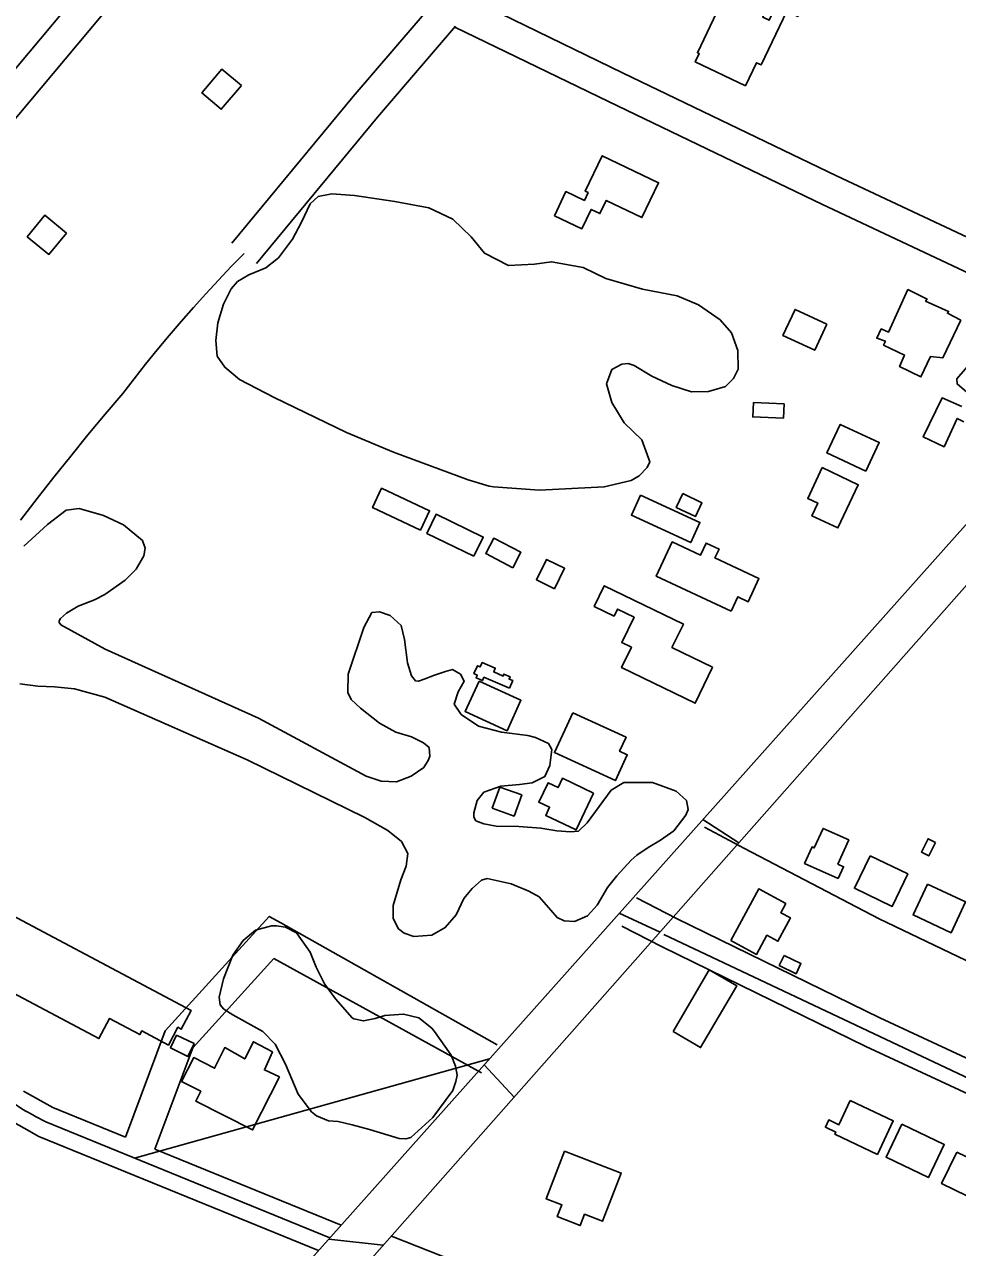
# Model space of a CAD drawing. Extents: x 3683613 to 3738215, y 469626 to 495384.
# Drawn here: x 3703914 to 3704790, y 490378 to 491526 of the extents above; entities that cross this region are included whole.
import ezdxf

# ---------------------------------------------------------------- set-up
doc = ezdxf.new("R2010")
doc.units = 0
for name, color, linetype in [('V-BLDG-OTLN', 7, 'Continuous'), ('V-ROAD-CNTR', 7, 'Continuous'), ('V-SITE-VEGE', 7, 'Continuous')]:
    doc.layers.add(name, color=color, linetype=linetype)

msp = doc.modelspace()

# ---------------------------------------------------------------- linework, layer by layer
at = {"layer": 'V-BLDG-OTLN'}
for points in [[(3704590.6, 491468.1), (3704543.4, 491490.6), (3704547.1, 491498.5), (3704545.5, 491499.2), (3704566.4, 491543.1), (3704582.5, 491535.4), (3704588.1, 491547.1), (3704609, 491537.2), (3704606.8, 491532.5), (3704613, 491529.6), (3704619.2, 491542.6), (3704616.2, 491544.1), (3704634.3, 491582), (3704657.8, 491570.8), (3704639.8, 491533.2), (3704629.4, 491538.1), (3704605.3, 491487.7), (3704600.9, 491489.8)], [(3704117.5, 491468.5), (3704098.6, 491446.1), (3704080.4, 491461.4), (3704099.2, 491483.8)], [(3704411.3, 491346.2), (3704422.1, 491368.8), (3704439.4, 491360.5), (3704442.9, 491367.9), (3704440.3, 491369.2), (3704456.2, 491402.4), (3704509, 491377.2), (3704493.4, 491344.5), (3704459.9, 491360.5), (3704454, 491348.2), (3704445.7, 491352.1), (3704437, 491333.9)], [(3703953.4, 491329.9), (3703936.9, 491309.8), (3703916.5, 491326.5), (3703932.9, 491346.6)], [(3704792.7, 491248), (3704775.9, 491212.9), (3704764.4, 491214.1), (3704755.2, 491194.9), (3704735.2, 491204.6), (3704739.8, 491215.3), (3704720.3, 491224.7), (3704721.9, 491228.4), (3704713.8, 491231.1), (3704718.1, 491239.9), (3704724.9, 491237), (3704743, 491276.8), (3704761, 491267.9), (3704759.7, 491266.1), (3704781.2, 491256.3), (3704780.2, 491254.7)], [(3704666.9, 491244.4), (3704655.6, 491219.9), (3704625.8, 491233.8), (3704637.1, 491258.2)], [(3704598, 491170.7), (3704626.8, 491169.5), (3704626.3, 491156.2), (3704597.5, 491157.4)], [(3704703.7, 491106.4), (3704667, 491123.5), (3704679.5, 491150.3), (3704716.2, 491133.3)], [(3704662.7, 491109.7), (3704696.5, 491093.7), (3704677.3, 491053.1), (3704652.9, 491064.6), (3704658.5, 491076.4), (3704649.1, 491080.8)], [(3704285.6, 491051.1), (3704240.6, 491072.2), (3704249.1, 491090.3), (3704294.1, 491069.2)], [(3704492.2, 491084), (3704547.9, 491058.3), (3704539.2, 491039.4), (3704483.5, 491065.1)], [(3704531.8, 491085.3), (3704549.8, 491076.6), (3704543.6, 491063.8), (3704525.6, 491072.4)], [(3704335.8, 491026.6), (3704291.6, 491047.9), (3704300.2, 491065.9), (3704344.5, 491044.5)], [(3704372.3, 491015.8), (3704346.8, 491029), (3704354.3, 491043.5), (3704379.8, 491030.3)], [(3704577.1, 490975), (3704506.9, 491007.7), (3704521.9, 491040), (3704548.4, 491027.7), (3704553.6, 491038.9), (3704565.9, 491033.2), (3704562, 491024.9), (3704603.3, 491005.6), (3704593.2, 490983.9), (3704583.4, 490988.5)], [(3704411.3, 490996.1), (3704394.4, 491004.5), (3704403.9, 491023.6), (3704420.8, 491015.2)], [(3704559.8, 490922.3), (3704543.4, 490888.5), (3704474.3, 490922.1), (3704483.6, 490941.1), (3704474.5, 490945.6), (3704486.1, 490969.3), (3704470.4, 490976.9), (3704467.3, 490970.4), (3704448.7, 490979.5), (3704458.1, 490998.9), (3704532.3, 490962.8), (3704521.6, 490940.9)], [(3704369.1, 490902.7), (3704345.1, 490913), (3704343.8, 490909.9), (3704337.8, 490912.5), (3704338.9, 490915), (3704335.8, 490916.4), (3704339, 490923.8), (3704341.7, 490922.7), (3704343.5, 490926.8), (3704355.8, 490921.5), (3704354.3, 490917.9), (3704363.1, 490914.1), (3704363.9, 490915.9), (3704369.7, 490913.4), (3704368.8, 490911.3), (3704372.2, 490909.9)], [(3704340.6, 490909.4), (3704379.9, 490891.3), (3704366.8, 490862.8), (3704327.5, 490880.9)], [(3704428.5, 490879.7), (3704478.5, 490856.7), (3704472.4, 490843.5), (3704479.6, 490840.2), (3704468.5, 490816), (3704411.3, 490842.3)], [(3704448.1, 490804.2), (3704431.6, 490769.6), (3704403.1, 490783.2), (3704406.8, 490790.9), (3704396.6, 490795.7), (3704405.3, 490813.9), (3704414.8, 490809.4), (3704418.9, 490818.1)], [(3704353, 490790), (3704360.1, 490809.8), (3704380.6, 490802.5), (3704373.5, 490782.7)], [(3704677.7, 490723.9), (3704646.1, 490738.2), (3704653.1, 490753.7), (3704655.2, 490752.7), (3704663.5, 490771.1), (3704687.6, 490760.2), (3704677.3, 490737.6), (3704682.7, 490735.1)], [(3704769, 490757.7), (3704762.6, 490745.2), (3704755.7, 490748.8), (3704762, 490761.3)], [(3704707.5, 490745.3), (3704742.9, 490728.3), (3704728.4, 490697.9), (3704692.9, 490714.9)], [(3704761.5, 490718.8), (3704797.2, 490702.2), (3704783.6, 490673.1), (3704747.9, 490689.8)], [(3704577, 490665.8), (3704603.1, 490714.2), (3704628.4, 490700.5), (3704623.7, 490691.9), (3704632.8, 490687), (3704621, 490665.1), (3704610.7, 490670.7), (3704601.1, 490652.8)], [(3704626.8, 490651.8), (3704642.6, 490644.1), (3704638.1, 490634.7), (3704622.3, 490642.4)], [(3704522.6, 490580.4), (3704556.6, 490638.4), (3704582.4, 490623.3), (3704548.4, 490565.3)], [(3704056.7, 490576.9), (3704073.1, 490569.1), (3704067.3, 490557.1), (3704051, 490565)], [(3704153.4, 490538), (3704128, 490488.1), (3704074.7, 490515.1), (3704079.5, 490524.4), (3704061.4, 490533.6), (3704072.8, 490556), (3704092.4, 490546), (3704101.9, 490565.4), (3704120.6, 490554.7), (3704128.7, 490570.8), (3704146.6, 490561.3), (3704139.1, 490544.4)], [(3704689, 490515.6), (3704729.3, 490496.5), (3704714.4, 490465.1), (3704674.6, 490483.9), (3704675.5, 490485.9), (3704665.6, 490490.6), (3704668.8, 490497.4), (3704678.3, 490492.9)], [(3704737.4, 490493.3), (3704777.2, 490474.3), (3704762.3, 490443.3), (3704722.6, 490462.4)], [(3704420.8, 490468.2), (3704474, 490447.5), (3704456.3, 490402.3), (3704439.6, 490408.8), (3704435.6, 490398.3), (3704414, 490406.7), (3704418.3, 490417.7), (3704403.4, 490423.5)], [(3704788.9, 490467.2), (3704836.5, 490444.2), (3704822.2, 490414.6), (3704774.6, 490437.6)]]:
    msp.add_lwpolyline(points, close=True, dxfattribs=at)
for points in [[(3704804.9, 491174.8), (3704789.2, 491188.3), (3704789, 491193.1), (3704820.4, 491229.3)], [(3704795.6, 491152.7), (3704789.2, 491155.9), (3704777, 491129.3), (3704757.5, 491138.5), (3704775.1, 491175.2), (3704793.6, 491167.1)], [(3703856.9, 490713.4), (3704070.4, 490600.1), (3704061.1, 490582.6), (3704057.9, 490584.4), (3704049, 490567.6), (3704024, 490580.9), (3704022.3, 490577.6), (3703993.8, 490592.7), (3703983.7, 490573.7), (3703826.7, 490657.1)]]:
    msp.add_lwpolyline(points, dxfattribs=at)
at = {"layer": 'V-ROAD-CNTR'}
for points in [[(3705214, 493060.2), (3705092.9, 492913.7), (3704971.7, 492768.7), (3704808.8, 492572), (3704647.5, 492376.1), (3704496.9, 492196.1), (3704342.7, 492009.8), (3704255.8, 491904.6), (3704133.8, 491761.5), (3703983.6, 491577.9), (3703808, 491368.1), (3703616.9, 491137.5)], [(3704269.1, 491873.9), (3704156.8, 491742.3), (3704006.7, 491558.7), (3703831.1, 491348.9), (3703640, 491118.4)], [(3704108.6, 491320.4), (3704222.3, 491458.2), (3704302.6, 491551.5), (3704404.8, 491671.6), (3704446.4, 491724.6)], [(3704338, 491546.8), (3704475.2, 491480.4), (3704675.9, 491383.7), (3704824.6, 491313.9), (3704833, 491309.6), (3704841.2, 491305), (3704849.3, 491300.3), (3704857.3, 491295.3), (3704865.1, 491290.1), (3704872.8, 491284.6), (3704880.3, 491279), (3704888.1, 491272.9), (3704900.1, 491261.3), (3704911.7, 491250.4), (3704923.5, 491239.6), (3704935.1, 491229.2), (3704941.5, 491223.9)], [(3704131.7, 491301.3), (3704245.3, 491438.8), (3704318.6, 491524.1)], [(3704317.9, 491523.3), (3704462.2, 491453.4), (3704663, 491356.6), (3704811.3, 491287), (3704818.9, 491283.1), (3704826.4, 491279), (3704833.8, 491274.6), (3704841, 491270.1), (3704848.2, 491265.3), (3704855.2, 491260.4), (3704862, 491255.2), (3704868.3, 491250.2), (3704879.5, 491239.5), (3704891.3, 491228.4), (3704903.3, 491217.4), (3704915.6, 491206.4), (3704922.4, 491200.8)], [(3704120.2, 491310.8), (3704108, 491298.4), (3704096, 491285.8), (3704084.1, 491273), (3704072.5, 491260.1), (3704061, 491247), (3704049.7, 491233.8), (3704038.5, 491220.4), (3704027.6, 491206.9), (3704016.8, 491193.2), (3704006.2, 491179.4), (3703989.7, 491160), (3703973.4, 491140.4), (3703957.3, 491120.6), (3703941.4, 491100.7), (3703925.7, 491080.7), (3703910.2, 491060.5)], [(3703881.5, 490029.1), (3704882.3, 491151.2)], [(3703914.7, 489999.5), (3704910.2, 491126.2)], [(3704584.4, 490757.4), (3704550.6, 490779.3)], [(3704552.2, 490772.3), (3704589.7, 490752.1), (3704716.1, 490686.3), (3704863.9, 490615.6), (3705050.5, 490527.9)], [(3704488.2, 490706), (3704525.9, 490686.6), (3704716.6, 490593.4), (3704931.4, 490493.5), (3705109.7, 490407.4), (3705113, 490405.3), (3705115.2, 490404.1), (3705117.5, 490403), (3705119.8, 490402.1), (3705122.2, 490401.3), (3705124.7, 490400.6), (3705127.2, 490400.1), (3705129.7, 490399.8), (3705132.2, 490399.7), (3705134.8, 490399.7), (3705137.3, 490399.8), (3705139.8, 490400.2), (3705142.3, 490400.6), (3705144.8, 490401.3), (3705147.2, 490402.1), (3705149.5, 490403), (3705152.2, 490404.3)], [(3704008.6, 490481.3), (3704045.8, 490581.1), (3704143.6, 490688.5), (3704154.4, 490682.5)], [(3704154.4, 490682.5), (3704357.7, 490567.8)], [(3704510.5, 490673.8), (3704472.2, 490691.4)], [(3704474.5, 490679.3), (3704512.4, 490659.8), (3704703.7, 490566.3), (3704918.5, 490466.4), (3705095, 490381.2), (3705097.5, 490379.6), (3705101.4, 490377.4), (3705105.4, 490375.5), (3705109.6, 490373.8), (3705113.8, 490372.5), (3705118.1, 490371.3), (3705122.4, 490370.5), (3705126.9, 490369.9), (3705131.3, 490369.7), (3705135.7, 490369.7), (3705138.7, 490369.9)], [(3704514.1, 490671.4), (3705099.8, 490395), (3705128.2, 490383.1)], [(3704036.4, 490469.9), (3704071.8, 490565.2), (3704148, 490648.8)], [(3704148, 490648.8), (3704342.9, 490541.7)], [(3704017.2, 490461.5), (3704350.3, 490554.7)], [(3704373.6, 490518.8), (3704345.3, 490549.1)], [(3703913, 490524.5), (3703940.5, 490509), (3704008.6, 490481.3)], [(3703639, 490206.1), (3703731.8, 490443.1), (3703745.5, 490465), (3703758.6, 490485.8), (3703778.1, 490501.1), (3703805.5, 490509.3), (3703826.6, 490512.9), (3703848.2, 490513.9), (3703864.1, 490513.7), (3703878.4, 490510), (3703888.9, 490504), (3703900.8, 490497), (3703913.7, 490489.6), (3703927.4, 490481.9), (3704189.9, 490375)], [(3703933.9, 490495.5), (3704200.5, 490386.8)], [(3704036.4, 490469.9), (3704211.1, 490398.7)], [(3704250.7, 490379.7), (3704199.5, 490385.6)], [(3704258.4, 490388.4), (3704836.9, 490160)]]:
    msp.add_lwpolyline(points, dxfattribs=at)
msp.add_spline([(3703718.3, 490449.9), (3703747.3, 490496), (3703802, 490523.9), (3703847.9, 490529), (3703884, 490524), (3703908.3, 490509.9), (3703933.9, 490495.5)], degree=3, dxfattribs=at)
at = {"layer": 'V-SITE-VEGE'}
for points in [[(3704216.1, 491142.6), (3704148.4, 491175.4), (3704115.7, 491192.3), (3704101.8, 491203.9), (3704094.9, 491214.2), (3704093.5, 491229.1), (3704095.3, 491245.5), (3704100.7, 491263.1), (3704107.9, 491277.5), (3704113.9, 491284.5), (3704124.6, 491290.6), (3704140.4, 491297.4), (3704152.3, 491306.6), (3704165.5, 491324.1), (3704173.9, 491340), (3704182, 491357.2), (3704189.6, 491364.1), (3704202.5, 491366.7), (3704223.7, 491365.2), (3704261.6, 491359.5), (3704293.3, 491353.6), (3704315.9, 491343), (3704333.3, 491326.3), (3704345.6, 491310.9), (3704368.2, 491299.6), (3704392.5, 491300.8), (3704408.6, 491302.9), (3704438.3, 491297.7), (3704459.7, 491287.2), (3704494.1, 491277.3), (3704526.5, 491271), (3704546.4, 491262.5), (3704567, 491248.4), (3704577.4, 491236.1), (3704583.4, 491219.6), (3704583.9, 491202.3), (3704579.5, 491193.4), (3704571.9, 491186), (3704555.8, 491181.2), (3704540.1, 491181), (3704521.4, 491186.8), (3704502.7, 491195.7), (3704486, 491205.7), (3704480.5, 491207.4), (3704474.6, 491206.7), (3704465.1, 491201.7), (3704460.2, 491188.4), (3704465.1, 491170.7), (3704476.6, 491151.7), (3704493.2, 491135.8), (3704500.7, 491115.3), (3704498.3, 491109.9), (3704490.7, 491102.1), (3704483.2, 491097.5), (3704458, 491091.6), (3704397.2, 491088.6), (3704354.2, 491091.6), (3704349.9, 491092.4), (3704330.3, 491098.2), (3704260.2, 491124.3)], [(3704208.3, 490496), (3704199.3, 490496.5), (3704188.1, 490501.4), (3704183.4, 490505), (3704170.8, 490521.6), (3704159, 490549.9), (3704149.1, 490568.5), (3704137.6, 490580.4), (3704109.6, 490596), (3704101.1, 490601.3), (3704097.7, 490605.6), (3704096.6, 490612.7), (3704100.7, 490629.8), (3704109.3, 490652), (3704119.3, 490665.9), (3704130.8, 490675.5), (3704145.7, 490679.6), (3704150.4, 490679.6), (3704159, 490678.3), (3704169.1, 490673), (3704182.1, 490654.8), (3704187.8, 490640.7), (3704195.4, 490625.3), (3704205.7, 490611.1), (3704221.5, 490593.2), (3704223, 490592.4), (3704232, 490590.3), (3704243, 490592.5), (3704252, 490595.5), (3704269.7, 490596.8), (3704284.1, 490593.1), (3704296.1, 490583.5), (3704298.8, 490580.4), (3704314.5, 490558.2), (3704318.6, 490548), (3704320.1, 490539.4), (3704318.8, 490533.5), (3704316, 490525), (3704297.2, 490499.8), (3704276.6, 490480.9), (3704271.9, 490479.8), (3704265.6, 490479.9), (3704237.6, 490488.5), (3704221.6, 490492.7)]]:
    msp.add_lwpolyline(points, close=True, dxfattribs=at)
for points in [[(3703913.4, 491035.9), (3703935.6, 491056.3), (3703953, 491069.8), (3703965.2, 491071.5), (3703988.2, 491064.9), (3704006.8, 491056.1), (3704024.6, 491041.3), (3704027.2, 491034.2), (3704026, 491026.8), (3704018.7, 491014.4), (3704008.4, 491004), (3703989.4, 490990.6)], [(3703989.4, 490990.6), (3703979.6, 490985.6), (3703964.2, 490979.6), (3703953.2, 490973.1), (3703947.6, 490968.1), (3703946.4, 490965.8), (3703946.4, 490964.2), (3703947.9, 490962.2), (3703989.5, 490939.3), (3704133.7, 490874.6), (3704234.6, 490820), (3704248.6, 490815.4), (3704263.1, 490814.8), (3704276.8, 490820.1), (3704288.7, 490828.2), (3704293.1, 490835.5), (3704294.3, 490839), (3704293.7, 490846.9), (3704288.3, 490851.3), (3704277, 490856.9), (3704262.6, 490861.4), (3704247.1, 490869.8), (3704229.3, 490883.8), (3704220.4, 490892.1), (3704217.3, 490898.5), (3704217.6, 490915.7), (3704232.3, 490959.7), (3704240, 490973.6), (3704247, 490974.3), (3704257.1, 490971), (3704267.6, 490961.5), (3704270.5, 490948.5), (3704273.3, 490926.6), (3704277, 490914.4), (3704280.9, 490909.7), (3704283.6, 490909.2), (3704289.1, 490911.1), (3704298.6, 490914.9), (3704309.2, 490918.2), (3704315.5, 490920.1), (3704323.2, 490915.7), (3704326.7, 490909.4), (3704321, 490899.3), (3704317.3, 490887.6), (3704323.9, 490878.1), (3704340.1, 490866.9), (3704361.6, 490861.5), (3704386.2, 490858.4), (3704393.6, 490856.4), (3704405.6, 490850.7), (3704409, 490845.2), (3704406.9, 490830), (3704402.4, 490819.8), (3704390.3, 490813.9), (3704378.4, 490812.4), (3704361.1, 490810.6), (3704345.1, 490805), (3704338.7, 490797.3), (3704335.8, 490785.6), (3704335.7, 490781.7), (3704337.6, 490778.2), (3704345, 490775.3), (3704356.7, 490773.2), (3704378, 490773), (3704398.4, 490771.3), (3704413.7, 490768.7), (3704426.5, 490767.7), (3704433.8, 490768.4), (3704442.1, 490776.2), (3704464.7, 490807), (3704476.4, 490814.1), (3704503.3, 490814.1), (3704525.5, 490805.9), (3704535.1, 490797.2), (3704536.9, 490788.9), (3704534.5, 490783.5), (3704523.3, 490768.8), (3704510.7, 490760), (3704499.3, 490753.1), (3704488.6, 490745.8), (3704483.4, 490741.2), (3704469.9, 490726.5), (3704461.1, 490715.7), (3704451.5, 490699), (3704442.4, 490689), (3704430.2, 490683.7), (3704420.4, 490684.2), (3704413.8, 490687.4), (3704408, 490694.2), (3704396.9, 490706.9), (3704387.2, 490712.1), (3704370.8, 490719), (3704348.2, 490724), (3704342.7, 490722.5), (3704334, 490714.8), (3704326.4, 490705.2), (3704319.1, 490690), (3704308.8, 490678), (3704296.2, 490670.8), (3704279.3, 490669.5), (3704270.4, 490672.7)], [(3704270.4, 490672.7), (3704265, 490676.7), (3704260, 490686.6), (3704259.8, 490698.7), (3704267.2, 490722.8), (3704272.1, 490735.7), (3704273.8, 490747.4), (3704267.7, 490758.8), (3704255, 490769.2), (3704233.2, 490781.2), (3704122.9, 490835.3), (3703989.2, 490894.4), (3703960.8, 490902.2), (3703942, 490904), (3703926.4, 490904.7), (3703909.6, 490906.9)]]:
    msp.add_lwpolyline(points, dxfattribs=at)

doc.saveas('drawing.dxf')
